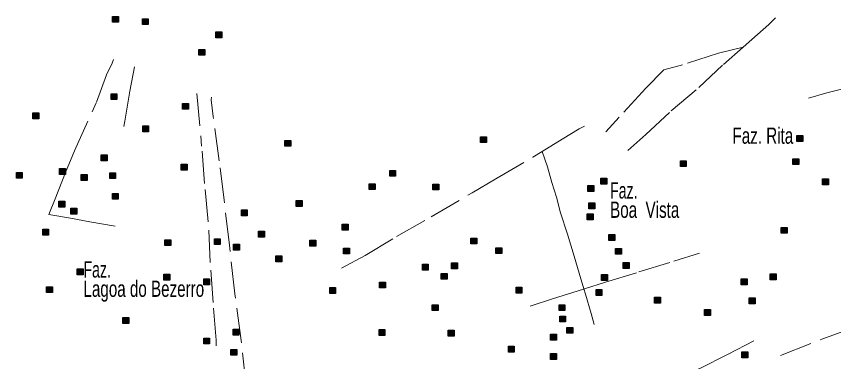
# Model space of a CAD drawing. Extents: x 445.6 to 500, y 8618.1 to 8673.4.
# Drawn here: x 484.14 to 492.21, y 8655.41 to 8658.81 of the extents above; entities that cross this region are included whole.
import ezdxf

# ---------------------------------------------------------------- set-up
doc = ezdxf.new("R2010")
doc.units = 0
doc.header["$LTSCALE"] = 0.064
doc.linetypes.add('DOT_DASHED', pattern=[7.7, 5, -1.2, 0.3, -1.2])
doc.layers.add('2', color=7, linetype='Continuous', lineweight=25)
doc.layers.add('22', color=7, linetype='DOT_DASHED', lineweight=13)
doc.layers.add('61', color=7, linetype='Continuous')

msp = doc.modelspace()

# ---------------------------------------------------------------- hatches: boundary and pattern name
at = {"layer": '2'}
for points in [[(485.0931, 8658.8102), (485.1511, 8658.8102), (485.1511, 8658.7522), (485.0931, 8658.7522)], [(485.387, 8658.7865), (485.445, 8658.7865), (485.445, 8658.7285), (485.387, 8658.7285)], [(486.1127, 8658.6577), (486.1707, 8658.6577), (486.1707, 8658.5997), (486.1127, 8658.5997)], [(485.9438, 8658.4849), (486.0018, 8658.4849), (486.0018, 8658.4269), (485.9438, 8658.4269)], [(485.0778, 8658.0476), (485.1358, 8658.0476), (485.1358, 8657.9896), (485.0778, 8657.9896)], [(485.7837, 8657.9527), (485.8417, 8657.9527), (485.8417, 8657.8947), (485.7837, 8657.8947)], [(484.3057, 8657.8584), (484.3637, 8657.8584), (484.3637, 8657.8004), (484.3057, 8657.8004)], [(485.3899, 8657.7297), (485.4479, 8657.7297), (485.4479, 8657.6717), (485.3899, 8657.6717)], [(486.7925, 8657.5869), (486.8505, 8657.5869), (486.8505, 8657.5289), (486.7925, 8657.5289)], [(488.7217, 8657.6241), (488.7797, 8657.6241), (488.7797, 8657.5661), (488.7217, 8657.5661)], [(491.8437, 8657.6343), (491.9017, 8657.6343), (491.9017, 8657.5763), (491.8437, 8657.5763)], [(484.9798, 8657.4445), (485.0378, 8657.4445), (485.0378, 8657.3865), (484.9798, 8657.3865)], [(491.8031, 8657.4073), (491.8611, 8657.4073), (491.8611, 8657.3493), (491.8031, 8657.3493)], [(485.7702, 8657.3531), (485.8282, 8657.3531), (485.8282, 8657.2951), (485.7702, 8657.2951)], [(490.6935, 8657.387), (490.7515, 8657.387), (490.7515, 8657.329), (490.6935, 8657.329)], [(484.1435, 8657.2723), (484.2015, 8657.2723), (484.2015, 8657.2143), (484.1435, 8657.2143)], [(484.5691, 8657.3096), (484.6271, 8657.3096), (484.6271, 8657.2516), (484.5691, 8657.2516)], [(484.7839, 8657.2514), (484.8419, 8657.2514), (484.8419, 8657.1934), (484.7839, 8657.1934)], [(485.0643, 8657.2684), (485.1223, 8657.2684), (485.1223, 8657.2104), (485.0643, 8657.2104)], [(487.8268, 8657.2922), (487.8848, 8657.2922), (487.8848, 8657.2342), (487.8268, 8657.2342)], [(489.9099, 8657.2142), (489.9679, 8657.2142), (489.9679, 8657.1562), (489.9099, 8657.1562)], [(492.097, 8657.2074), (492.155, 8657.2074), (492.155, 8657.1494), (492.097, 8657.1494)], [(487.6252, 8657.1601), (487.6832, 8657.1601), (487.6832, 8657.1021), (487.6252, 8657.1021)], [(488.2535, 8657.1568), (488.3115, 8657.1568), (488.3115, 8657.0988), (488.2535, 8657.0988)], [(489.7815, 8657.1431), (489.8395, 8657.1431), (489.8395, 8657.0851), (489.7815, 8657.0851)], [(485.0913, 8657.0651), (485.1493, 8657.0651), (485.1493, 8657.0071), (485.0913, 8657.0071)], [(484.5624, 8656.9888), (484.6204, 8656.9888), (484.6204, 8656.9308), (484.5624, 8656.9308)], [(486.904, 8656.994), (486.962, 8656.994), (486.962, 8656.936), (486.904, 8656.936)], [(489.7916, 8656.9703), (489.8496, 8656.9703), (489.8496, 8656.9123), (489.7916, 8656.9123)], [(484.6826, 8656.9194), (484.7406, 8656.9194), (484.7406, 8656.8614), (484.6826, 8656.8614)], [(486.3635, 8656.9025), (486.4215, 8656.9025), (486.4215, 8656.8445), (486.3635, 8656.8445)], [(489.7747, 8656.8619), (489.8327, 8656.8619), (489.8327, 8656.8039), (489.7747, 8656.8039)], [(487.3584, 8656.7604), (487.4164, 8656.7604), (487.4164, 8656.7024), (487.3584, 8656.7024)], [(484.4036, 8656.711), (484.4616, 8656.711), (484.4616, 8656.653), (484.4036, 8656.653)], [(486.5324, 8656.6924), (486.5904, 8656.6924), (486.5904, 8656.6344), (486.5324, 8656.6344)], [(491.6883, 8656.7297), (491.7463, 8656.7297), (491.7463, 8656.6717), (491.6883, 8656.6717)], [(485.6081, 8656.6077), (485.6661, 8656.6077), (485.6661, 8656.5497), (485.6081, 8656.5497)], [(486.0977, 8656.6182), (486.1557, 8656.6182), (486.1557, 8656.5602), (486.0977, 8656.5602)], [(487.0391, 8656.6043), (487.0971, 8656.6043), (487.0971, 8656.5463), (487.0391, 8656.5463)], [(488.6271, 8656.6247), (488.6851, 8656.6247), (488.6851, 8656.5667), (488.6271, 8656.5667)], [(489.9876, 8656.6586), (490.0456, 8656.6586), (490.0456, 8656.6006), (489.9876, 8656.6006)], [(486.2859, 8656.5637), (486.3439, 8656.5637), (486.3439, 8656.5057), (486.2859, 8656.5057)], [(487.3719, 8656.5266), (487.4299, 8656.5266), (487.4299, 8656.4686), (487.3719, 8656.4686)], [(488.8737, 8656.5298), (488.9317, 8656.5298), (488.9317, 8656.4718), (488.8737, 8656.4718)], [(490.0551, 8656.5231), (490.1131, 8656.5231), (490.1131, 8656.4651), (490.0551, 8656.4651)], [(486.7047, 8656.4485), (486.7627, 8656.4485), (486.7627, 8656.3905), (486.7047, 8656.3905)], [(488.1488, 8656.3674), (488.2068, 8656.3674), (488.2068, 8656.3094), (488.1488, 8656.3094)], [(488.4359, 8656.3809), (488.4939, 8656.3809), (488.4939, 8656.3229), (488.4359, 8656.3229)], [(490.1294, 8656.3842), (490.1874, 8656.3842), (490.1874, 8656.3262), (490.1294, 8656.3262)], [(484.7434, 8656.3197), (484.8014, 8656.3197), (484.8014, 8656.2617), (484.7434, 8656.2617)], [(485.598, 8656.2689), (485.656, 8656.2689), (485.656, 8656.2109), (485.598, 8656.2109)], [(485.9919, 8656.2213), (486.0499, 8656.2213), (486.0499, 8656.1633), (485.9919, 8656.1633)], [(488.3346, 8656.2759), (488.3926, 8656.2759), (488.3926, 8656.2179), (488.3346, 8656.2179)], [(489.9166, 8656.2656), (489.9746, 8656.2656), (489.9746, 8656.2076), (489.9166, 8656.2076)], [(491.2931, 8656.2215), (491.3511, 8656.2215), (491.3511, 8656.1635), (491.2931, 8656.1635)], [(491.5802, 8656.2723), (491.6382, 8656.2723), (491.6382, 8656.2143), (491.5802, 8656.2143)], [(484.4408, 8656.1452), (484.4988, 8656.1452), (484.4988, 8656.0872), (484.4408, 8656.0872)], [(487.235, 8656.1368), (487.293, 8656.1368), (487.293, 8656.0788), (487.235, 8656.0788)], [(487.7266, 8656.1912), (487.7846, 8656.1912), (487.7846, 8656.1332), (487.7266, 8656.1332)], [(489.073, 8656.1402), (489.131, 8656.1402), (489.131, 8656.0822), (489.073, 8656.0822)], [(489.8626, 8656.1165), (489.9206, 8656.1165), (489.9206, 8656.0585), (489.8626, 8656.0585)], [(490.4385, 8656.0418), (490.4965, 8656.0418), (490.4965, 8655.9838), (490.4385, 8655.9838)], [(491.3724, 8656.0351), (491.4304, 8656.0351), (491.4304, 8655.9771), (491.3724, 8655.9771)], [(488.2454, 8655.9672), (488.3034, 8655.9672), (488.3034, 8655.9092), (488.2454, 8655.9092)], [(489.4974, 8655.9672), (489.5554, 8655.9672), (489.5554, 8655.9092), (489.4974, 8655.9092)], [(490.9316, 8655.9198), (490.9896, 8655.9198), (490.9896, 8655.8618), (490.9316, 8655.8618)], [(485.1946, 8655.8419), (485.2526, 8655.8419), (485.2526, 8655.7839), (485.1946, 8655.7839)], [(489.5042, 8655.8556), (489.5622, 8655.8556), (489.5622, 8655.7976), (489.5042, 8655.7976)], [(486.2807, 8655.7267), (486.3387, 8655.7267), (486.3387, 8655.6687), (486.2807, 8655.6687)], [(487.7218, 8655.7233), (487.7798, 8655.7233), (487.7798, 8655.6653), (487.7218, 8655.6653)], [(488.4042, 8655.7165), (488.4622, 8655.7165), (488.4622, 8655.6585), (488.4042, 8655.6585)], [(489.5751, 8655.7438), (489.6331, 8655.7438), (489.6331, 8655.6858), (489.5751, 8655.6858)], [(485.9918, 8655.6386), (486.0498, 8655.6386), (486.0498, 8655.5806), (485.9918, 8655.5806)], [(489.413, 8655.6761), (489.471, 8655.6761), (489.471, 8655.6181), (489.413, 8655.6181)], [(488.9975, 8655.5575), (489.0555, 8655.5575), (489.0555, 8655.4995), (488.9975, 8655.4995)], [(486.2604, 8655.5268), (486.3184, 8655.5268), (486.3184, 8655.4688), (486.2604, 8655.4688)], [(489.413, 8655.4863), (489.471, 8655.4863), (489.471, 8655.4283), (489.413, 8655.4283)], [(491.3015, 8655.5031), (491.3595, 8655.5031), (491.3595, 8655.4451), (491.3015, 8655.4451)]]:
    msp.add_hatch(color=256, dxfattribs=at).paths.add_polyline_path(points)

# ---------------------------------------------------------------- linework, layer by layer
for points in [[(485.0931, 8658.8102), (485.1511, 8658.8102), (485.1511, 8658.7522), (485.0931, 8658.7522)], [(485.387, 8658.7865), (485.445, 8658.7865), (485.445, 8658.7285), (485.387, 8658.7285)], [(486.1127, 8658.6577), (486.1707, 8658.6577), (486.1707, 8658.5997), (486.1127, 8658.5997)], [(485.9438, 8658.4849), (486.0018, 8658.4849), (486.0018, 8658.4269), (485.9438, 8658.4269)], [(485.0778, 8658.0476), (485.1358, 8658.0476), (485.1358, 8657.9896), (485.0778, 8657.9896)], [(485.7837, 8657.9527), (485.8417, 8657.9527), (485.8417, 8657.8947), (485.7837, 8657.8947)], [(484.3057, 8657.8584), (484.3637, 8657.8584), (484.3637, 8657.8004), (484.3057, 8657.8004)], [(485.3899, 8657.7297), (485.4479, 8657.7297), (485.4479, 8657.6717), (485.3899, 8657.6717)], [(486.7925, 8657.5869), (486.8505, 8657.5869), (486.8505, 8657.5289), (486.7925, 8657.5289)], [(488.7217, 8657.6241), (488.7797, 8657.6241), (488.7797, 8657.5661), (488.7217, 8657.5661)], [(491.8437, 8657.6343), (491.9017, 8657.6343), (491.9017, 8657.5763), (491.8437, 8657.5763)], [(484.9798, 8657.4445), (485.0378, 8657.4445), (485.0378, 8657.3865), (484.9798, 8657.3865)], [(491.8031, 8657.4073), (491.8611, 8657.4073), (491.8611, 8657.3493), (491.8031, 8657.3493)], [(485.7702, 8657.3531), (485.8282, 8657.3531), (485.8282, 8657.2951), (485.7702, 8657.2951)], [(490.6935, 8657.387), (490.7515, 8657.387), (490.7515, 8657.329), (490.6935, 8657.329)], [(484.1435, 8657.2723), (484.2015, 8657.2723), (484.2015, 8657.2143), (484.1435, 8657.2143)], [(484.5691, 8657.3096), (484.6271, 8657.3096), (484.6271, 8657.2516), (484.5691, 8657.2516)], [(484.7839, 8657.2514), (484.8419, 8657.2514), (484.8419, 8657.1934), (484.7839, 8657.1934)], [(485.0643, 8657.2684), (485.1223, 8657.2684), (485.1223, 8657.2104), (485.0643, 8657.2104)], [(487.8268, 8657.2922), (487.8848, 8657.2922), (487.8848, 8657.2342), (487.8268, 8657.2342)], [(489.9099, 8657.2142), (489.9679, 8657.2142), (489.9679, 8657.1562), (489.9099, 8657.1562)], [(492.097, 8657.2074), (492.155, 8657.2074), (492.155, 8657.1494), (492.097, 8657.1494)], [(487.6252, 8657.1601), (487.6832, 8657.1601), (487.6832, 8657.1021), (487.6252, 8657.1021)], [(488.2535, 8657.1568), (488.3115, 8657.1568), (488.3115, 8657.0988), (488.2535, 8657.0988)], [(489.7815, 8657.1431), (489.8395, 8657.1431), (489.8395, 8657.0851), (489.7815, 8657.0851)], [(485.0913, 8657.0651), (485.1493, 8657.0651), (485.1493, 8657.0071), (485.0913, 8657.0071)], [(484.5624, 8656.9888), (484.6204, 8656.9888), (484.6204, 8656.9308), (484.5624, 8656.9308)], [(486.904, 8656.994), (486.962, 8656.994), (486.962, 8656.936), (486.904, 8656.936)], [(489.7916, 8656.9703), (489.8496, 8656.9703), (489.8496, 8656.9123), (489.7916, 8656.9123)], [(484.6826, 8656.9194), (484.7406, 8656.9194), (484.7406, 8656.8614), (484.6826, 8656.8614)], [(486.3635, 8656.9025), (486.4215, 8656.9025), (486.4215, 8656.8445), (486.3635, 8656.8445)], [(489.7747, 8656.8619), (489.8327, 8656.8619), (489.8327, 8656.8039), (489.7747, 8656.8039)], [(487.3584, 8656.7604), (487.4164, 8656.7604), (487.4164, 8656.7024), (487.3584, 8656.7024)], [(484.4036, 8656.711), (484.4616, 8656.711), (484.4616, 8656.653), (484.4036, 8656.653)], [(486.5324, 8656.6924), (486.5904, 8656.6924), (486.5904, 8656.6344), (486.5324, 8656.6344)], [(491.6883, 8656.7297), (491.7463, 8656.7297), (491.7463, 8656.6717), (491.6883, 8656.6717)], [(485.6081, 8656.6077), (485.6661, 8656.6077), (485.6661, 8656.5497), (485.6081, 8656.5497)], [(486.0977, 8656.6182), (486.1557, 8656.6182), (486.1557, 8656.5602), (486.0977, 8656.5602)], [(487.0391, 8656.6043), (487.0971, 8656.6043), (487.0971, 8656.5463), (487.0391, 8656.5463)], [(488.6271, 8656.6247), (488.6851, 8656.6247), (488.6851, 8656.5667), (488.6271, 8656.5667)], [(489.9876, 8656.6586), (490.0456, 8656.6586), (490.0456, 8656.6006), (489.9876, 8656.6006)], [(486.2859, 8656.5637), (486.3439, 8656.5637), (486.3439, 8656.5057), (486.2859, 8656.5057)], [(487.3719, 8656.5266), (487.4299, 8656.5266), (487.4299, 8656.4686), (487.3719, 8656.4686)], [(488.8737, 8656.5298), (488.9317, 8656.5298), (488.9317, 8656.4718), (488.8737, 8656.4718)], [(490.0551, 8656.5231), (490.1131, 8656.5231), (490.1131, 8656.4651), (490.0551, 8656.4651)], [(486.7047, 8656.4485), (486.7627, 8656.4485), (486.7627, 8656.3905), (486.7047, 8656.3905)], [(488.1488, 8656.3674), (488.2068, 8656.3674), (488.2068, 8656.3094), (488.1488, 8656.3094)], [(488.4359, 8656.3809), (488.4939, 8656.3809), (488.4939, 8656.3229), (488.4359, 8656.3229)], [(490.1294, 8656.3842), (490.1874, 8656.3842), (490.1874, 8656.3262), (490.1294, 8656.3262)], [(484.7434, 8656.3197), (484.8014, 8656.3197), (484.8014, 8656.2617), (484.7434, 8656.2617)], [(485.598, 8656.2689), (485.656, 8656.2689), (485.656, 8656.2109), (485.598, 8656.2109)], [(485.9919, 8656.2213), (486.0499, 8656.2213), (486.0499, 8656.1633), (485.9919, 8656.1633)], [(488.3346, 8656.2759), (488.3926, 8656.2759), (488.3926, 8656.2179), (488.3346, 8656.2179)], [(489.9166, 8656.2656), (489.9746, 8656.2656), (489.9746, 8656.2076), (489.9166, 8656.2076)], [(491.2931, 8656.2215), (491.3511, 8656.2215), (491.3511, 8656.1635), (491.2931, 8656.1635)], [(491.5802, 8656.2723), (491.6382, 8656.2723), (491.6382, 8656.2143), (491.5802, 8656.2143)], [(484.4408, 8656.1452), (484.4988, 8656.1452), (484.4988, 8656.0872), (484.4408, 8656.0872)], [(487.235, 8656.1368), (487.293, 8656.1368), (487.293, 8656.0788), (487.235, 8656.0788)], [(487.7266, 8656.1912), (487.7846, 8656.1912), (487.7846, 8656.1332), (487.7266, 8656.1332)], [(489.073, 8656.1402), (489.131, 8656.1402), (489.131, 8656.0822), (489.073, 8656.0822)], [(489.8626, 8656.1165), (489.9206, 8656.1165), (489.9206, 8656.0585), (489.8626, 8656.0585)], [(490.4385, 8656.0418), (490.4965, 8656.0418), (490.4965, 8655.9838), (490.4385, 8655.9838)], [(491.3724, 8656.0351), (491.4304, 8656.0351), (491.4304, 8655.9771), (491.3724, 8655.9771)], [(488.2454, 8655.9672), (488.3034, 8655.9672), (488.3034, 8655.9092), (488.2454, 8655.9092)], [(489.4974, 8655.9672), (489.5554, 8655.9672), (489.5554, 8655.9092), (489.4974, 8655.9092)], [(490.9316, 8655.9198), (490.9896, 8655.9198), (490.9896, 8655.8618), (490.9316, 8655.8618)], [(485.1946, 8655.8419), (485.2526, 8655.8419), (485.2526, 8655.7839), (485.1946, 8655.7839)], [(489.5042, 8655.8556), (489.5622, 8655.8556), (489.5622, 8655.7976), (489.5042, 8655.7976)], [(486.2807, 8655.7267), (486.3387, 8655.7267), (486.3387, 8655.6687), (486.2807, 8655.6687)], [(487.7218, 8655.7233), (487.7798, 8655.7233), (487.7798, 8655.6653), (487.7218, 8655.6653)], [(488.4042, 8655.7165), (488.4622, 8655.7165), (488.4622, 8655.6585), (488.4042, 8655.6585)], [(489.5751, 8655.7438), (489.6331, 8655.7438), (489.6331, 8655.6858), (489.5751, 8655.6858)], [(485.9918, 8655.6386), (486.0498, 8655.6386), (486.0498, 8655.5806), (485.9918, 8655.5806)], [(489.413, 8655.6761), (489.471, 8655.6761), (489.471, 8655.6181), (489.413, 8655.6181)], [(488.9975, 8655.5575), (489.0555, 8655.5575), (489.0555, 8655.4995), (488.9975, 8655.4995)], [(486.2604, 8655.5268), (486.3184, 8655.5268), (486.3184, 8655.4688), (486.2604, 8655.4688)], [(489.413, 8655.4863), (489.471, 8655.4863), (489.471, 8655.4283), (489.413, 8655.4283)], [(491.3015, 8655.5031), (491.3595, 8655.5031), (491.3595, 8655.4451), (491.3015, 8655.4451)]]:
    msp.add_lwpolyline(points, close=True, dxfattribs=at)
at = {"layer": '22'}
for points in [[(491.3119, 8658.5059), (491.3976, 8658.5816), (491.5656, 8658.7291), (491.6321, 8658.796)], [(491.3119, 8658.5059), (491.0685, 8658.4474), (490.7158, 8658.3334), (490.5311, 8658.2831), (490.3531, 8658.1019), (490.0898, 8657.8149), (489.9588, 8657.6707)], [(490.1745, 8657.4864), (490.3526, 8657.644), (490.6045, 8657.8788), (490.8765, 8658.1102), (491.1183, 8658.3349), (491.3119, 8658.5059)], [(485.117, 8656.741), (484.8671, 8656.7843), (484.6774, 8656.8209), (484.4644, 8656.8574), (484.5276, 8657.0103), (484.6274, 8657.2695), (484.7173, 8657.4856), (484.9339, 8657.9628), (485.0337, 8658.2353), (485.0872, 8658.3503), (485.1003, 8658.3838)], [(485.3095, 8658.3137), (485.2637, 8658.0729), (485.2138, 8657.7771), (485.203, 8657.7231)], [(491.9571, 8658.0046), (492.137, 8658.057), (492.3093, 8658.099), (492.532, 8658.1598), (492.7693, 8658.2143), (492.929, 8658.2563), (493.2602, 8658.3368), (493.3118, 8658.3471)], [(485.9246, 8658.0492), (485.9761, 8657.4807), (486.0055, 8657.1026), (486.0421, 8656.7041), (486.0605, 8656.3076), (486.0899, 8655.9346), (486.1156, 8655.619), (486.1148, 8655.5618)], [(486.409, 8655.1735), (486.3622, 8655.6162), (486.2997, 8656.074), (486.2446, 8656.5548), (486.1931, 8656.9977), (486.1453, 8657.3867), (486.0864, 8657.822), (486.0643, 8657.9872), (486.0692, 8658.013)], [(489.3302, 8657.4766), (489.5288, 8657.5995), (489.6953, 8657.6999), (489.7496, 8657.7263)], [(487.3508, 8656.327), (487.5831, 8656.4534), (487.8941, 8656.6384), (488.2364, 8656.8329), (488.6385, 8657.0713), (488.8741, 8657.2093), (489.2399, 8657.4208), (489.3302, 8657.4766)], [(489.3302, 8657.4766), (489.3826, 8657.327), (489.4246, 8657.1715), (489.4725, 8657.028), (489.5126, 8656.8732), (489.5804, 8656.664), (489.6465, 8656.4452), (489.6964, 8656.2778), (489.7415, 8656.1227)], [(491.6827, 8655.4681), (492.0898, 8655.6282), (492.826, 8655.8952), (493.4347, 8656.1334), (493.8295, 8656.2853), (494.5146, 8656.5419), (494.9876, 8656.7185), (495.1315, 8656.776), (495.4811, 8656.776), (495.5263, 8656.2134), (495.5652, 8655.8168), (495.5716, 8655.7433)], [(489.7415, 8656.1227), (489.7471, 8656.1244), (489.9539, 8656.1888), (490.2842, 8656.2901), (490.6299, 8656.3975), (490.8838, 8656.4758)], [(489.2111, 8655.9526), (489.4328, 8656.0269), (489.7415, 8656.1227)], [(489.7415, 8656.1227), (489.7565, 8656.0711), (489.8124, 8655.8818), (489.8424, 8655.7722)], [(491.419, 8655.6118), (491.1646, 8655.4795), (490.877, 8655.3348), (490.6022, 8655.1936), (490.2331, 8655.0059), (489.9262, 8654.851), (489.7926, 8654.7922), (489.5118, 8654.6407), (489.3623, 8654.5706), (489.3804, 8654.4756), (489.3049, 8654.4341), (489.0558, 8654.3165), (488.8768, 8654.226), (488.6776, 8654.1311), (488.6198, 8654.1036), (488.5985, 8654.0929), (488.5971, 8654.1042), (488.6011, 8654.1281), (488.644, 8654.2835), (488.5038, 8654.4185), (488.3536, 8654.5658), (488.0961, 8654.8069), (487.9814, 8654.9061)]]:
    msp.add_lwpolyline(points, dxfattribs=at)

# ---------------------------------------------------------------- texts
at = {"layer": '61'}
for s, width, p in [('Faz. Rita', 0.7, (491.2079, 8657.5541)), ('Faz.', 0.65, (490.0006, 8657.0139)), ('Boa  Vista', 0.7, (490.0006, 8656.8239)), ('Faz.', 0.65, (484.8057, 8656.235)), ('Lagoa do Bezerro', 0.7, (484.8057, 8656.045))]:
    msp.add_text(s, height=0.16, dxfattribs=dict(at, width=width)).set_placement(p)

doc.saveas('drawing.dxf')
